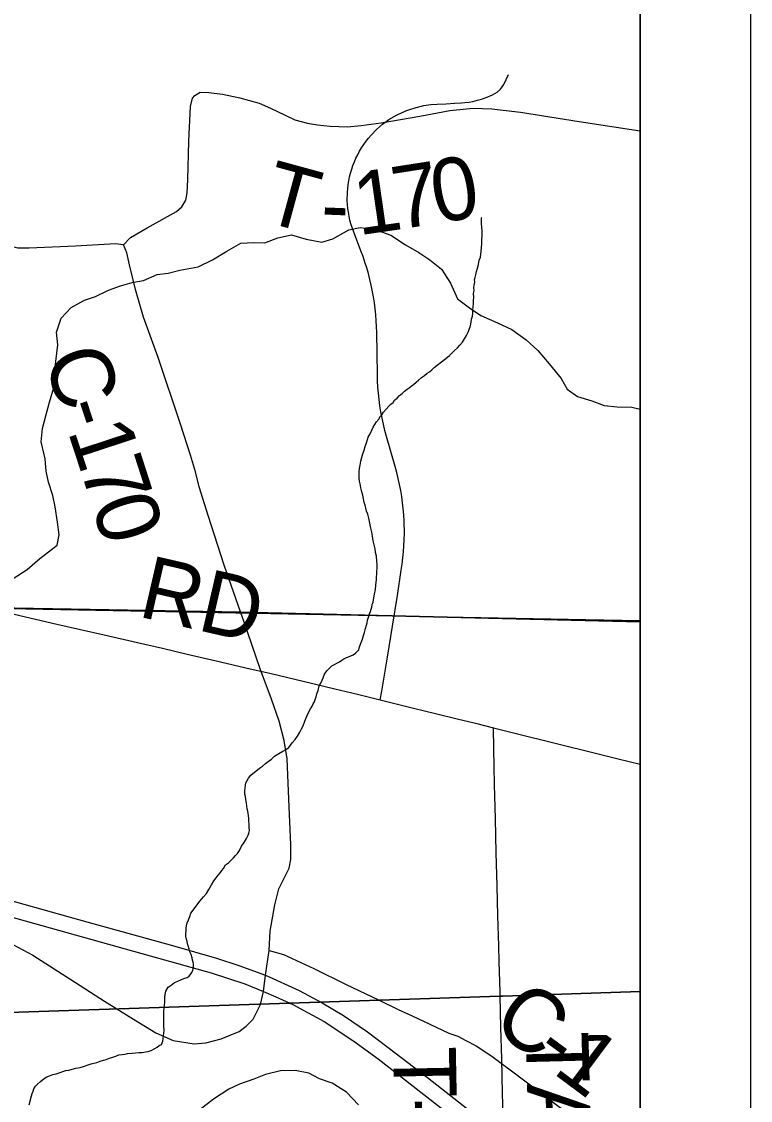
# Model space of a CAD drawing. Extents: x -6.1 to 38, y -7.7 to 22.
# Drawn here: x 8.34 to 9, y 19.438 to 20.415 of the extents above; entities that cross this region are included whole.
import ezdxf

# ---------------------------------------------------------------- set-up
doc = ezdxf.new("R2010")
doc.units = 0
for name, color, linetype in [('GM_X_Corporation', 7, 'Continuous'), ('GM_X_County_Road', 7, 'Continuous'), ('GM_X_County_Road_Text', 7, 'Continuous'), ('GM_X_Major_River', 7, 'Continuous'), ('GM_X_Minor_River', 7, 'Continuous'), ('GM_X_Township_Road', 7, 'Continuous'), ('GM_X_Township_Road_Text', 7, 'Continuous'), ('GM_X_US_Route', 7, 'Continuous'), ('SH_Data', 7, 'Continuous')]:
    doc.layers.add(name, color=color, linetype=linetype)

msp = doc.modelspace()

# ---------------------------------------------------------------- linework, layer by layer
at = {"layer": 'GM_X_Corporation'}
for points in [[(8.9, 19.53649), (8.9, 20.9), (6.96628, 20.9), (6.97445, 20.38052), (6.97563, 20.30513), (6.97663, 20.24175), (6.9774, 20.19314), (6.99327, 19.47331), (8.77312, 19.53228), (8.77571, 19.53237)], [(8.9, 19.87135), (8.9, 20.9), (8.04941, 20.9), (8.03683, 20.34208), (8.02661, 19.88922), (8.53815, 19.88018)], [(8.38678, 20.9), (8.05557, 20.9), (8.05523, 20.88915), (8.04569, 20.57586), (8.02764, 19.88943), (8.26371, 19.88485), (8.85075, 19.87347), (8.9, 19.87251), (8.9, 20.88601)], [(8.9, 14.85918), (8.9, 19.87135), (8.53815, 19.88018), (8.02661, 19.88922), (8.02125, 19.70471), (8.02079, 19.68982), (8.0189, 19.62846), (7.99279, 18.77986), (7.97287, 17.92154), (7.97183, 17.87641), (7.95308, 17.06692), (7.95307, 17.06643), (7.93594, 16.3267), (7.92512, 16.10977), (7.91657, 15.91251), (7.90988, 15.74002), (7.90533, 15.62285), (7.88899, 15.0865), (7.88923, 14.89059), (8.1023, 14.88375), (8.27757, 14.87811), (8.6137, 14.86789)], [(8.9, 14.68725), (8.9, 19.53649), (8.77571, 19.53237), (8.77312, 19.53228), (6.99327, 19.47331), (6.99349, 19.46054), (7.03821, 16.8882), (7.05054, 16.17866), (7.07262, 15.21743), (7.07601, 15.03919), (7.07603, 15.03845), (7.07902, 14.88093), (7.08348, 14.64684), (7.55487, 14.65733), (8.5875, 14.68029)]]:
    msp.add_lwpolyline(points, close=True, dxfattribs=at)
at = {"layer": 'GM_X_County_Road'}
for points in [[(8.43218, 20.21291), (8.42464, 20.21379), (8.38845, 20.21161), (8.3467, 20.20982), (8.33627, 20.2099), (8.32744, 20.21191), (8.31741, 20.21652), (8.29513, 20.22937), (8.27186, 20.242), (8.24072, 20.25833), (8.21349, 20.27345), (8.19092, 20.28537), (8.14031, 20.31103), (8.10731, 20.32574), (8.08524, 20.33349), (8.06297, 20.33786), (8.03903, 20.34126)], [(8.54097, 19.87212), (8.53836, 19.87964), (8.52328, 19.92278), (8.50862, 19.96772), (8.5006, 19.9938), (8.49739, 20.00724), (8.49277, 20.0225), (8.48355, 20.05039), (8.46348, 20.11078), (8.45024, 20.1475), (8.44282, 20.17238), (8.4376, 20.19485), (8.43499, 20.20569), (8.43218, 20.21291)], [(8.33304, 19.87822), (8.35233, 19.87377), (8.3716, 19.86932), (8.39305, 19.86446), (8.4145, 19.85959), (8.44478, 19.85263), (8.46728, 19.84745), (8.48977, 19.84227), (8.52003, 19.83521), (8.54298, 19.82985), (8.56594, 19.82449), (8.59471, 19.81768), (8.62348, 19.81086), (8.64404, 19.80579), (8.6646, 19.80072), (8.69477, 19.79332), (8.71462, 19.78844), (8.73446, 19.78358), (8.75084, 19.77953), (8.76722, 19.77548)], [(8.56401, 19.57385), (8.56501, 19.5911), (8.56902, 19.61518), (8.57263, 19.62943), (8.57805, 19.64046), (8.58206, 19.64829), (8.58367, 19.65611), (8.58367, 19.66936), (8.58172, 19.71065), (8.58026, 19.74741), (8.57765, 19.76406), (8.57304, 19.78131), (8.56601, 19.80138), (8.55598, 19.82887), (8.54097, 19.87212)], [(8.76722, 19.77548), (8.79736, 19.76792), (8.8133, 19.76392), (8.82925, 19.75992), (8.85478, 19.75364), (8.8803, 19.74735), (8.9, 19.74254)], [(8.3317, 19.57927), (8.34983, 19.56956), (8.38436, 19.54754), (8.4148, 19.52768), (8.43725, 19.51386), (8.46121, 19.49919), (8.47697, 19.49228), (8.49618, 19.48925), (8.50676, 19.49012), (8.52058, 19.49379), (8.53677, 19.50026), (8.54325, 19.50502), (8.5495, 19.51149), (8.55627, 19.52474), (8.55884, 19.53655)], [(8.55884, 19.53655), (8.56055, 19.55141), (8.56401, 19.57385), (8.57684, 19.57004), (8.60433, 19.55739), (8.63363, 19.54294), (8.66313, 19.5289), (8.68078, 19.52027), (8.69356, 19.51458), (8.70948, 19.50683), (8.72684, 19.49888), (8.73496, 19.49599), (8.74219, 19.49218), (8.75161, 19.48737), (8.76586, 19.47794), (8.79435, 19.45647), (8.82886, 19.43058), (8.85695, 19.40972), (8.88424, 19.38804), (8.89909, 19.3742), (8.9, 19.37329)]]:
    msp.add_lwpolyline(points, dxfattribs=at)
at = {"layer": 'GM_X_Major_River'}
msp.add_lwpolyline([(8.64478, 19.43394), (8.63412, 19.44525), (8.62121, 19.45351), (8.60946, 19.45761), (8.59998, 19.46248), (8.58748, 19.46505), (8.57425, 19.46459), (8.56066, 19.46147), (8.5501, 19.45723), (8.53727, 19.4526), (8.52747, 19.44799), (8.51353, 19.43917), (8.50149, 19.42962)], dxfattribs=at)
at = {"layer": 'GM_X_Minor_River'}
for points in [[(8.67768, 20.07217), (8.67992, 20.07411), (8.68216, 20.07643), (8.6844, 20.07837), (8.68665, 20.08031), (8.68889, 20.08225), (8.69077, 20.08343), (8.69264, 20.08498), (8.69489, 20.08654), (8.69713, 20.08848), (8.69938, 20.09043), (8.702, 20.09275), (8.70462, 20.0947), (8.70724, 20.09665), (8.70912, 20.09782), (8.71136, 20.09977), (8.71361, 20.10171), (8.72297, 20.1091), (8.72559, 20.11105), (8.72747, 20.1126), (8.72933, 20.11454), (8.73194, 20.11724), (8.73456, 20.11957), (8.73679, 20.12189), (8.73902, 20.1246), (8.74087, 20.12767), (8.74271, 20.13075), (8.74418, 20.13381), (8.74527, 20.13611), (8.74635, 20.13956), (8.74705, 20.14299), (8.74738, 20.14566), (8.74809, 20.14833), (8.74842, 20.151), (8.74838, 20.15366), (8.7487, 20.15671), (8.74903, 20.15976), (8.74898, 20.16242), (8.74931, 20.16546), (8.74924, 20.16888), (8.74957, 20.17155), (8.74954, 20.17383), (8.74987, 20.1765), (8.7502, 20.17917), (8.75016, 20.18145), (8.7505, 20.18336), (8.75122, 20.18565), (8.75193, 20.1887), (8.75263, 20.19176), (8.75371, 20.1952), (8.7544, 20.19901), (8.75549, 20.20169), (8.75582, 20.20436), (8.75615, 20.20703), (8.75647, 20.21046), (8.75679, 20.21389), (8.75672, 20.21769), (8.75704, 20.22112), (8.75697, 20.22529), (8.75653, 20.22871), (8.75647, 20.23213), (8.75642, 20.23479), (8.75637, 20.23745), (8.75674, 20.23784)], [(8.33109, 19.91001), (8.34468, 19.91877), (8.35637, 19.92867), (8.37184, 19.94084), (8.3737, 19.95033), (8.37216, 19.9617), (8.37023, 19.97572), (8.36793, 19.98595), (8.36411, 19.99807), (8.36182, 20.00792), (8.36103, 20.01892), (8.35758, 20.03445), (8.35868, 20.04659), (8.36168, 20.05797), (8.36504, 20.0705), (8.36879, 20.08378), (8.36988, 20.09781), (8.37061, 20.10729), (8.37246, 20.12246), (8.37129, 20.13384), (8.37542, 20.14636), (8.38447, 20.15624), (8.39655, 20.16272), (8.40675, 20.16617), (8.41846, 20.17189), (8.42941, 20.17571), (8.44, 20.17877), (8.4502, 20.1807), (8.46267, 20.18604), (8.4725, 20.18721), (8.48307, 20.18989), (8.49971, 20.19297), (8.51254, 20.19946), (8.52576, 20.20708), (8.53822, 20.21432), (8.54994, 20.21511), (8.56015, 20.21476), (8.57186, 20.21934), (8.58433, 20.22203), (8.59758, 20.2179), (8.61158, 20.21529), (8.62178, 20.21835), (8.63613, 20.22635), (8.64634, 20.22866), (8.65996, 20.2268), (8.67434, 20.22153), (8.6876, 20.21285), (8.69972, 20.20606), (8.70957, 20.19926), (8.72018, 20.19095), (8.72816, 20.17808), (8.73463, 20.16407), (8.74562, 20.15576), (8.75585, 20.14896), (8.77099, 20.14218), (8.78386, 20.13615), (8.79675, 20.12671), (8.80736, 20.11726), (8.81761, 20.10516), (8.82861, 20.09192), (8.83393, 20.08207), (8.84341, 20.07566), (8.85628, 20.07152), (8.86763, 20.06738), (8.87936, 20.06628), (8.8926, 20.06594), (8.9, 20.064)], [(8.60142, 19.79247), (8.60289, 19.79516), (8.60399, 19.79708), (8.6051, 19.799), (8.60582, 19.80092), (8.60654, 19.80359), (8.60725, 19.80627), (8.60833, 19.80933), (8.6094, 19.81353), (8.61087, 19.81584), (8.61197, 19.81852), (8.61306, 19.82082), (8.61415, 19.82388), (8.61637, 19.82696), (8.61823, 19.82928), (8.62085, 19.8316), (8.6231, 19.83279), (8.62536, 19.83397), (8.62762, 19.83515), (8.62987, 19.83671), (8.63175, 19.83788), (8.634, 19.83906), (8.63589, 19.83986), (8.64004, 19.84145), (8.64229, 19.84301), (8.64527, 19.84611), (8.64598, 19.84878), (8.64743, 19.85261), (8.64852, 19.85567), (8.6496, 19.85912), (8.65031, 19.86179), (8.65139, 19.86523), (8.65209, 19.86829), (8.65281, 19.87058), (8.65315, 19.87287), (8.65386, 19.87554), (8.65494, 19.8786), (8.65566, 19.8809), (8.65639, 19.88281), (8.65711, 19.88472), (8.65745, 19.88701), (8.65817, 19.88931), (8.65886, 19.89312), (8.65956, 19.89656), (8.66024, 19.90075), (8.66055, 19.90456), (8.66089, 19.90723), (8.66122, 19.90951), (8.66118, 19.91218), (8.66152, 19.91446), (8.66147, 19.91712), (8.66179, 19.92017), (8.66174, 19.92321), (8.66168, 19.92625), (8.66122, 19.93081), (8.6604, 19.93422), (8.65996, 19.93763), (8.65914, 19.94104), (8.65831, 19.94482), (8.65748, 19.94899), (8.65703, 19.95278), (8.65621, 19.95619), (8.6554, 19.95922), (8.65496, 19.96225), (8.65415, 19.96528), (8.65332, 19.96907), (8.65213, 19.97171), (8.65171, 19.97436), (8.6509, 19.97701), (8.65009, 19.97966), (8.64884, 19.9861), (8.64802, 19.98913), (8.64719, 19.99291), (8.64637, 19.99632), (8.64595, 19.99897), (8.64552, 20.00163), (8.64547, 20.00467), (8.64542, 20.00733), (8.64574, 20.01038), (8.64645, 20.01343), (8.64715, 20.01687), (8.64784, 20.0203), (8.64892, 20.02374), (8.65, 20.0268), (8.65108, 20.03025), (8.65216, 20.03369), (8.65359, 20.03865), (8.65543, 20.04173), (8.65689, 20.04518), (8.65836, 20.04787), (8.65984, 20.05017), (8.66132, 20.05248), (8.66355, 20.05518), (8.66427, 20.0571), (8.66614, 20.05903), (8.66761, 20.06134), (8.66985, 20.06404), (8.67246, 20.06675), (8.67432, 20.06868), (8.67619, 20.07024), (8.67768, 20.07217)], [(8.46879, 19.52165), (8.46912, 19.52432), (8.46946, 19.52661), (8.46943, 19.52851), (8.46938, 19.53117), (8.46971, 19.53383), (8.47042, 19.53689), (8.47264, 19.54035), (8.47526, 19.5423), (8.47826, 19.54464), (8.48127, 19.54583), (8.48391, 19.54702), (8.48655, 19.54821), (8.48956, 19.5494), (8.49144, 19.55057), (8.49404, 19.55366), (8.49476, 19.55596), (8.49548, 19.55825), (8.49543, 19.56129), (8.49501, 19.56319), (8.4946, 19.56508), (8.49419, 19.56697), (8.49337, 19.57), (8.49218, 19.57264), (8.49139, 19.57491), (8.49057, 19.57794), (8.49016, 19.57983), (8.48974, 19.58172), (8.48893, 19.58475), (8.48852, 19.58665), (8.48847, 19.58893), (8.48881, 19.59159), (8.48877, 19.59387), (8.48911, 19.59616), (8.48982, 19.59884), (8.49091, 19.60152), (8.49199, 19.60458), (8.49307, 19.60764), (8.50161, 19.61882), (8.50459, 19.62229), (8.50719, 19.62538), (8.50941, 19.62884), (8.51161, 19.63307), (8.51382, 19.63691), (8.51605, 19.63961), (8.51791, 19.64193), (8.51976, 19.64424), (8.52125, 19.64617), (8.52273, 19.6481), (8.52458, 19.65117), (8.5272, 19.65312), (8.52944, 19.65544), (8.53168, 19.65776), (8.53354, 19.6597), (8.5354, 19.66163), (8.53725, 19.66433), (8.53908, 19.66816), (8.5413, 19.67162), (8.54352, 19.67508), (8.54498, 19.67815), (8.54571, 19.68007), (8.54605, 19.68236), (8.546, 19.68501), (8.54594, 19.68806), (8.54551, 19.69109), (8.54547, 19.69337), (8.54542, 19.69603), (8.54501, 19.69793), (8.54459, 19.69982), (8.54417, 19.70209), (8.54375, 19.70437), (8.54332, 19.7074), (8.54288, 19.71044), (8.54246, 19.71309), (8.54204, 19.71536), (8.54199, 19.71802), (8.54231, 19.72107), (8.54265, 19.72336), (8.54299, 19.72565), (8.54519, 19.72987), (8.54742, 19.73257), (8.55529, 19.73879), (8.55791, 19.74074), (8.56053, 19.74307), (8.56315, 19.74502), (8.56615, 19.74697), (8.56876, 19.74968), (8.5729, 19.75204), (8.57628, 19.75438), (8.57967, 19.75596), (8.58192, 19.75752), (8.58488, 19.76176), (8.58748, 19.76485), (8.58971, 19.76793), (8.59192, 19.77139), (8.59339, 19.77446), (8.59486, 19.77715), (8.5963, 19.78136), (8.59739, 19.78442), (8.59921, 19.78863), (8.60142, 19.79247)], [(8.34655, 19.43391), (8.34869, 19.44193), (8.34941, 19.44422), (8.35013, 19.44614), (8.35085, 19.44844), (8.35233, 19.45074), (8.35419, 19.45268), (8.35681, 19.455), (8.36018, 19.45772), (8.36243, 19.45929), (8.36507, 19.4601), (8.36809, 19.46129), (8.37111, 19.46211), (8.37451, 19.46331), (8.37715, 19.46412), (8.3798, 19.46492), (8.38245, 19.46535), (8.38547, 19.46617), (8.38888, 19.46699), (8.39266, 19.46781), (8.39568, 19.46863), (8.39908, 19.46983), (8.40286, 19.47104), (8.40777, 19.47227), (8.41079, 19.47346), (8.41381, 19.47428), (8.41646, 19.47508), (8.41947, 19.47628), (8.4225, 19.47709), (8.42514, 19.4779), (8.42778, 19.47909), (8.43081, 19.47953), (8.43346, 19.47995), (8.43573, 19.48037), (8.4399, 19.48083), (8.44294, 19.48088), (8.44597, 19.48132), (8.44901, 19.48137), (8.45204, 19.48181), (8.45431, 19.48223), (8.45695, 19.48304), (8.46034, 19.485), (8.46259, 19.48618), (8.46447, 19.48773), (8.46635, 19.48853), (8.46781, 19.49159), (8.46878, 19.50112), (8.46871, 19.5053), (8.46864, 19.5091), (8.46857, 19.5129), (8.46852, 19.51594), (8.46847, 19.51822), (8.46879, 19.52165)]]:
    msp.add_lwpolyline(points, dxfattribs=at)
at = {"layer": 'GM_X_Township_Road'}
msp.add_line((8.77331, 19.53251), (8.77321, 19.53649), dxfattribs=at)
for points in [[(8.6646, 19.80072), (8.66622, 19.80875), (8.67119, 19.83942), (8.67571, 19.86741), (8.68024, 19.8954), (8.68371, 19.91821), (8.68452, 19.92372), (8.68524, 19.92926), (8.68577, 19.9348), (8.68614, 19.94037), (8.68639, 19.94594), (8.68648, 19.9515), (8.68621, 19.96265), (8.68588, 19.96821), (8.6854, 19.97377), (8.68479, 19.9793), (8.68404, 19.98483), (8.68314, 19.99033), (8.6821, 19.99581), (8.68092, 20.00126), (8.6796, 20.00667), (8.67813, 20.01205), (8.67032, 20.03939), (8.66886, 20.04488), (8.66753, 20.0504), (8.6663, 20.05596), (8.66527, 20.06154), (8.66437, 20.06716), (8.66361, 20.0728), (8.663, 20.07845), (8.66253, 20.08411), (8.6622, 20.0898), (8.66206, 20.09547), (8.66174, 20.11443), (8.66142, 20.13338), (8.66128, 20.13879), (8.661, 20.14419), (8.66057, 20.14959), (8.66001, 20.15498), (8.6593, 20.16035), (8.6585, 20.1657), (8.65736, 20.17187), (8.65647, 20.17633), (8.65524, 20.18162), (8.65386, 20.18685), (8.6524, 20.19206), (8.65079, 20.19723), (8.64904, 20.20236), (8.64715, 20.20744), (8.64038, 20.22514), (8.6392, 20.22851), (8.63811, 20.23193), (8.63721, 20.23539), (8.63641, 20.23889), (8.63579, 20.24241), (8.63532, 20.24596), (8.63499, 20.24953), (8.63481, 20.25309), (8.63491, 20.26026), (8.63519, 20.26382), (8.63557, 20.26737), (8.63614, 20.27091), (8.63685, 20.27442), (8.63776, 20.27789), (8.63875, 20.28133), (8.63989, 20.28471), (8.64118, 20.28805), (8.64264, 20.29133), (8.64421, 20.29456), (8.64592, 20.29771), (8.64772, 20.30077), (8.64971, 20.30377), (8.65175, 20.30668), (8.65398, 20.3095), (8.6563, 20.31223), (8.66128, 20.31737), (8.66668, 20.32208), (8.67242, 20.32633), (8.67947, 20.33031), (8.68789, 20.33417), (8.69154, 20.33557), (8.69715, 20.33733), (8.70423, 20.33908), (8.71061, 20.33992), (8.71622, 20.3402), (8.72429, 20.34069), (8.732, 20.34132), (8.7381, 20.34167), (8.7414, 20.34188), (8.74519, 20.34223), (8.74862, 20.34273), (8.75262, 20.34384), (8.75648, 20.34476), (8.76062, 20.34623), (8.76637, 20.34883), (8.77051, 20.35107), (8.77345, 20.3538), (8.77654, 20.35822), (8.78075, 20.36713)], [(8.43218, 20.21291), (8.4384, 20.21954), (8.45345, 20.22816), (8.48013, 20.24301), (8.48475, 20.24722), (8.48836, 20.25344), (8.48957, 20.26006), (8.49017, 20.2717), (8.49117, 20.30681), (8.49277, 20.33832), (8.49458, 20.34574), (8.49673, 20.34825), (8.5016, 20.35116), (8.50943, 20.35076), (8.52167, 20.34935), (8.53732, 20.34614), (8.55498, 20.34113), (8.56521, 20.33671), (8.57845, 20.33029), (8.58728, 20.32628), (8.59872, 20.32307), (8.60775, 20.32166), (8.61938, 20.32046), (8.63504, 20.31966), (8.64748, 20.32086), (8.66553, 20.32347), (8.70045, 20.32949), (8.72753, 20.33471), (8.7488, 20.33671), (8.76566, 20.33611), (8.7918, 20.33302), (8.84497, 20.32472), (8.9, 20.31614)], [(8.77321, 19.53649), (8.77251, 19.56334), (8.77214, 19.57781), (8.77131, 19.6051), (8.77048, 19.63239), (8.76958, 19.66205), (8.7689, 19.69311), (8.76822, 19.72417), (8.76787, 19.74026), (8.76753, 19.75636), (8.76722, 19.77548)], [(8.77625, 19.41357), (8.77548, 19.44462), (8.77471, 19.47568), (8.77401, 19.50409), (8.77331, 19.53251)]]:
    msp.add_lwpolyline(points, dxfattribs=at)
at = {"layer": 'GM_X_US_Route'}
for points in [[(7.61518, 19.81605), (7.75881, 19.77617), (7.84307, 19.75294), (8.02146, 19.70417), (8.14551, 19.66955), (8.33405, 19.61765), (8.39877, 19.59963), (8.47646, 19.57811), (8.51624, 19.56662), (8.53644, 19.5601), (8.56055, 19.55141), (8.59116, 19.53752), (8.61201, 19.52623), (8.63133, 19.51472), (8.65305, 19.50017), (8.67195, 19.48583), (8.70734, 19.45869), (8.7762, 19.40454), (8.81092, 19.37747), (8.83437, 19.36054), (8.85131, 19.34924), (8.87781, 19.33405), (8.9, 19.32297)], [(7.61297, 19.80194), (7.8397, 19.73927), (8.021, 19.68928), (8.33536, 19.60266), (8.45631, 19.569), (8.51146, 19.55337), (8.54187, 19.5436), (8.55884, 19.53655), (8.5701, 19.53187), (8.58552, 19.52471), (8.61397, 19.50929), (8.64067, 19.4917), (8.66261, 19.47563), (8.79225, 19.37444), (8.80745, 19.36293), (8.82829, 19.34773), (8.84567, 19.33643), (8.86087, 19.3271), (8.88128, 19.31624), (8.9, 19.30747)]]:
    msp.add_lwpolyline(points, dxfattribs=at)
at = {"layer": 'SH_Data'}
for p, q in [((9, 21), (9, 14)), ((8.9, 20.9), (8.9, 14.1))]:
    msp.add_line(p, q, dxfattribs=at)

# ---------------------------------------------------------------- texts
at = {"layer": 'GM_X_County_Road_Text'}
for s, height, rotation, p in [('C', 0.05682, 288.42631, (8.35916, 20.11077)), ('-', 0.05682, 288.3609, (8.3739, 20.06651)), ('1', 0.05682, 288.18481, (8.38124, 20.04441)), ('7', 0.05682, 287.81783, (8.39213, 20.01125)), ('0', 0.05682, 287.10847, (8.40279, 19.97811)), ('RD', 0.056818, 347.04226, (8.44402, 19.87656)), ('C', 0.05682, 324.03118, (8.7638, 19.50427)), ('1', 0.05682, 323.23404, (8.81974, 19.46348)), ('-', 0.05682, 323.65262, (8.80121, 19.47712))]:
    msp.add_text(s, height=height, rotation=rotation, dxfattribs=at).set_placement(p)
at = {"layer": 'GM_X_Township_Road_Text'}
for s, height, rotation, p in [('T', 0.05682, 344.74864, (8.55532, 20.23507)), ('7', 0.05682, 8.86278, (8.68012, 20.22654)), ('0', 0.05682, 9.7231, (8.71562, 20.23207)), ('1', 0.05682, 8.18739, (8.64475, 20.22144)), ('-', 0.05682, 357.77767, (8.61022, 20.22176)), ('TAYLORWELLS', 0.0568182, 271.48302, (8.79637, 19.49932)), ('T-113', 0.056818, 271.12376, (8.67625, 19.48619))]:
    msp.add_text(s, height=height, rotation=rotation, dxfattribs=at).set_placement(p)

doc.saveas('drawing.dxf')
